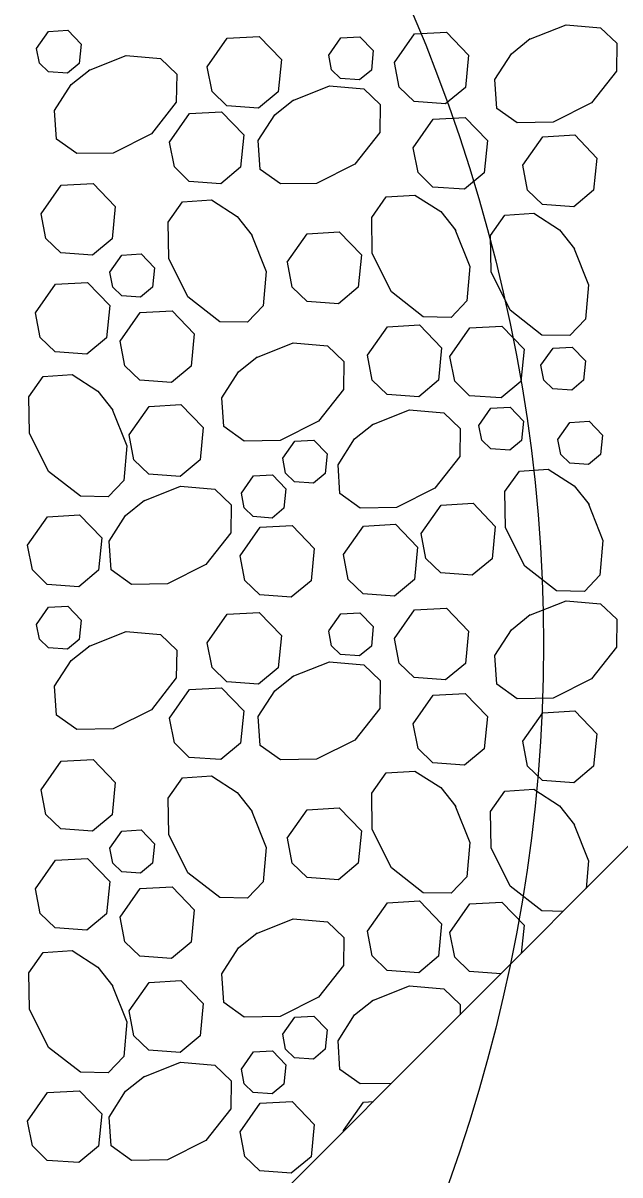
# Model space of a CAD drawing. Extents: x 636530 to 644067, y 294168 to 299122.
# Drawn here: x 640403.92 to 640411.94, y 295489.58 to 295505.04 of the extents above; entities that cross this region are included whole.
import ezdxf

# ---------------------------------------------------------------- set-up
doc = ezdxf.new("R2010")
doc.units = 0
doc.layers.add('1', color=7, linetype='Continuous')

msp = doc.modelspace()

# ---------------------------------------------------------------- linework, layer by layer
at = {"layer": '1'}
msp.add_line((640394.006, 295475.952), (640416.357, 295498.303), dxfattribs=at)
for points in [[(640404.104, 295504.696), (640404.265, 295504.925), (640404.523, 295504.94), (640404.702, 295504.754), (640404.676, 295504.494), (640404.517, 295504.362), (640404.262, 295504.38), (640404.143, 295504.496), (640404.104, 295504.696)], [(640408.907, 295504.508), (640409.176, 295504.891), (640409.605, 295504.915), (640409.903, 295504.606), (640409.86, 295504.172), (640409.595, 295503.952), (640409.171, 295503.982), (640408.972, 295504.176), (640408.907, 295504.508)], [(640410.711, 295504.814), (640411.214, 295505.013), (640411.676, 295504.974), (640411.896, 295504.765), (640411.889, 295504.39), (640411.556, 295503.964), (640411.041, 295503.706), (640410.555, 295503.698), (640410.282, 295503.892), (640410.256, 295504.278), (640410.478, 295504.624), (640410.732, 295504.827)], [(640406.394, 295504.45), (640406.663, 295504.833), (640407.092, 295504.857), (640407.391, 295504.548), (640407.347, 295504.114), (640407.082, 295503.893), (640406.658, 295503.924), (640406.459, 295504.118), (640406.394, 295504.45)], [(640408.025, 295504.607), (640408.187, 295504.837), (640408.444, 295504.852), (640408.624, 295504.666), (640408.598, 295504.406), (640408.439, 295504.273), (640408.184, 295504.292), (640408.064, 295504.408), (640408.026, 295504.607)], [(640404.801, 295504.401), (640405.304, 295504.6), (640405.766, 295504.561), (640405.985, 295504.352), (640405.978, 295503.977), (640405.645, 295503.551), (640405.13, 295503.293), (640404.644, 295503.285), (640404.371, 295503.479), (640404.345, 295503.865), (640404.567, 295504.211), (640404.821, 295504.414)], [(640407.534, 295503.994), (640408.037, 295504.194), (640408.499, 295504.154), (640408.718, 295503.945), (640408.711, 295503.57), (640408.378, 295503.144), (640407.863, 295502.886), (640407.377, 295502.878), (640407.104, 295503.072), (640407.078, 295503.459), (640407.3, 295503.805), (640407.554, 295504.007)], [(640405.888, 295503.438), (640406.157, 295503.821), (640406.586, 295503.845), (640406.885, 295503.536), (640406.841, 295503.102), (640406.576, 295502.881), (640406.152, 295502.912), (640405.953, 295503.106), (640405.888, 295503.438)], [(640409.16, 295503.363), (640409.429, 295503.746), (640409.858, 295503.77), (640410.156, 295503.461), (640410.113, 295503.027), (640409.848, 295502.806), (640409.424, 295502.837), (640409.225, 295503.03), (640409.16, 295503.363)], [(640410.63, 295503.129), (640410.899, 295503.511), (640411.328, 295503.536), (640411.627, 295503.226), (640411.583, 295502.793), (640411.318, 295502.572), (640410.894, 295502.603), (640410.695, 295502.796), (640410.63, 295503.129)], [(640404.163, 295502.478), (640404.432, 295502.861), (640404.862, 295502.885), (640405.16, 295502.576), (640405.117, 295502.142), (640404.852, 295501.922), (640404.428, 295501.952), (640404.228, 295502.146), (640404.164, 295502.478)], [(640406.986, 295502.208), (640407.186, 295501.705), (640407.146, 295501.243), (640406.937, 295501.023), (640406.562, 295501.03), (640406.136, 295501.364), (640405.878, 295501.879), (640405.87, 295502.364), (640406.064, 295502.638), (640406.451, 295502.663), (640406.797, 295502.442), (640406.999, 295502.188)], [(640409.719, 295502.273), (640409.919, 295501.77), (640409.879, 295501.308), (640409.67, 295501.088), (640409.295, 295501.095), (640408.869, 295501.429), (640408.611, 295501.944), (640408.603, 295502.429), (640408.797, 295502.703), (640409.184, 295502.729), (640409.53, 295502.507), (640409.732, 295502.253)], [(640411.314, 295502.029), (640411.513, 295501.526), (640411.473, 295501.064), (640411.264, 295500.844), (640410.889, 295500.851), (640410.463, 295501.185), (640410.206, 295501.7), (640410.197, 295502.185), (640410.391, 295502.459), (640410.778, 295502.485), (640411.124, 295502.263), (640411.327, 295502.009)], [(640407.469, 295501.828), (640407.738, 295502.21), (640408.168, 295502.235), (640408.466, 295501.925), (640408.423, 295501.492), (640408.158, 295501.271), (640407.734, 295501.302), (640407.534, 295501.495), (640407.47, 295501.828)], [(640405.087, 295501.694), (640405.249, 295501.924), (640405.506, 295501.939), (640405.685, 295501.753), (640405.66, 295501.493), (640405.5, 295501.36), (640405.246, 295501.379), (640405.126, 295501.495), (640405.088, 295501.694)], [(640404.088, 295501.15), (640404.357, 295501.532), (640404.786, 295501.557), (640405.085, 295501.248), (640405.042, 295500.814), (640404.776, 295500.593), (640404.352, 295500.624), (640404.153, 295500.817), (640404.088, 295501.15)], [(640405.224, 295500.77), (640405.493, 295501.153), (640405.923, 295501.177), (640406.221, 295500.868), (640406.178, 295500.434), (640405.913, 295500.213), (640405.489, 295500.244), (640405.289, 295500.438), (640405.225, 295500.77)], [(640408.546, 295500.581), (640408.814, 295500.963), (640409.244, 295500.988), (640409.542, 295500.678), (640409.499, 295500.245), (640409.234, 295500.024), (640408.81, 295500.055), (640408.611, 295500.248), (640408.546, 295500.58)], [(640409.652, 295500.564), (640409.921, 295500.947), (640410.35, 295500.971), (640410.649, 295500.662), (640410.605, 295500.228), (640410.34, 295500.008), (640409.916, 295500.038), (640409.717, 295500.232), (640409.652, 295500.564)], [(640407.046, 295500.546), (640407.549, 295500.745), (640408.011, 295500.705), (640408.23, 295500.496), (640408.223, 295500.121), (640407.89, 295499.695), (640407.375, 295499.438), (640406.889, 295499.429), (640406.616, 295499.623), (640406.59, 295500.01), (640406.812, 295500.356), (640407.066, 295500.558)], [(640410.875, 295500.446), (640411.037, 295500.676), (640411.294, 295500.69), (640411.473, 295500.505), (640411.447, 295500.245), (640411.288, 295500.112), (640411.034, 295500.131), (640410.914, 295500.247), (640410.875, 295500.446)], [(640405.115, 295499.866), (640405.315, 295499.363), (640405.275, 295498.9), (640405.066, 295498.681), (640404.691, 295498.688), (640404.265, 295499.021), (640404.008, 295499.536), (640403.999, 295500.022), (640404.193, 295500.295), (640404.58, 295500.321), (640404.926, 295500.099), (640405.128, 295499.845)], [(640405.344, 295499.512), (640405.613, 295499.894), (640406.042, 295499.919), (640406.341, 295499.609), (640406.298, 295499.176), (640406.032, 295498.955), (640405.608, 295498.986), (640405.409, 295499.179), (640405.344, 295499.512)], [(640408.606, 295499.647), (640409.109, 295499.846), (640409.571, 295499.806), (640409.791, 295499.598), (640409.784, 295499.223), (640409.451, 295498.796), (640408.936, 295498.539), (640408.45, 295498.53), (640408.177, 295498.725), (640408.151, 295499.111), (640408.373, 295499.457), (640408.627, 295499.66)], [(640410.043, 295499.639), (640410.204, 295499.869), (640410.462, 295499.883), (640410.641, 295499.698), (640410.615, 295499.437), (640410.456, 295499.305), (640410.202, 295499.324), (640410.082, 295499.44), (640410.043, 295499.639)], [(640411.102, 295499.45), (640411.264, 295499.679), (640411.521, 295499.694), (640411.7, 295499.508), (640411.674, 295499.248), (640411.515, 295499.116), (640411.261, 295499.134), (640411.141, 295499.25), (640411.102, 295499.45)], [(640407.408, 295499.198), (640407.569, 295499.427), (640407.827, 295499.442), (640408.006, 295499.256), (640407.98, 295498.996), (640407.821, 295498.864), (640407.566, 295498.882), (640407.447, 295498.998), (640407.408, 295499.198)], [(640411.509, 295498.597), (640411.708, 295498.094), (640411.668, 295497.631), (640411.459, 295497.412), (640411.084, 295497.419), (640410.658, 295497.752), (640410.401, 295498.267), (640410.392, 295498.753), (640410.586, 295499.026), (640410.973, 295499.052), (640411.319, 295498.83), (640411.522, 295498.576)], [(640406.853, 295498.731), (640407.014, 295498.961), (640407.272, 295498.975), (640407.451, 295498.79), (640407.425, 295498.53), (640407.266, 295498.397), (640407.011, 295498.416), (640406.892, 295498.532), (640406.853, 295498.731)], [(640405.532, 295498.622), (640406.035, 295498.822), (640406.497, 295498.782), (640406.717, 295498.573), (640406.71, 295498.198), (640406.376, 295497.772), (640405.861, 295497.514), (640405.376, 295497.506), (640405.103, 295497.7), (640405.077, 295498.087), (640405.298, 295498.432), (640405.552, 295498.635)], [(640409.265, 295498.187), (640409.534, 295498.569), (640409.963, 295498.594), (640410.262, 295498.284), (640410.219, 295497.851), (640409.953, 295497.63), (640409.53, 295497.661), (640409.33, 295497.854), (640409.265, 295498.187)], [(640403.981, 295498.032), (640404.25, 295498.415), (640404.68, 295498.439), (640404.978, 295498.13), (640404.935, 295497.696), (640404.67, 295497.476), (640404.246, 295497.506), (640404.046, 295497.7), (640403.982, 295498.032)], [(640406.835, 295497.891), (640407.104, 295498.273), (640407.533, 295498.298), (640407.832, 295497.988), (640407.788, 295497.554), (640407.523, 295497.334), (640407.099, 295497.365), (640406.9, 295497.558), (640406.835, 295497.89)], [(640408.222, 295497.906), (640408.491, 295498.289), (640408.921, 295498.313), (640409.219, 295498.004), (640409.176, 295497.57), (640408.911, 295497.35), (640408.487, 295497.38), (640408.287, 295497.574), (640408.223, 295497.906)], [(640404.104, 295496.97), (640404.265, 295497.199), (640404.523, 295497.214), (640404.702, 295497.028), (640404.676, 295496.768), (640404.517, 295496.636), (640404.262, 295496.654), (640404.143, 295496.77), (640404.104, 295496.97)], [(640408.907, 295496.782), (640409.176, 295497.165), (640409.605, 295497.189), (640409.903, 295496.88), (640409.86, 295496.446), (640409.595, 295496.226), (640409.171, 295496.256), (640408.972, 295496.45), (640408.907, 295496.782)], [(640410.711, 295497.088), (640411.214, 295497.288), (640411.676, 295497.248), (640411.896, 295497.039), (640411.889, 295496.664), (640411.556, 295496.238), (640411.041, 295495.98), (640410.555, 295495.972), (640410.282, 295496.166), (640410.256, 295496.553), (640410.478, 295496.899), (640410.732, 295497.101)], [(640406.394, 295496.724), (640406.663, 295497.107), (640407.092, 295497.131), (640407.391, 295496.822), (640407.347, 295496.388), (640407.082, 295496.168), (640406.658, 295496.198), (640406.459, 295496.392), (640406.394, 295496.724)], [(640408.025, 295496.882), (640408.187, 295497.111), (640408.444, 295497.126), (640408.624, 295496.94), (640408.598, 295496.68), (640408.439, 295496.548), (640408.184, 295496.566), (640408.064, 295496.682), (640408.026, 295496.881)], [(640404.801, 295496.675), (640405.304, 295496.875), (640405.766, 295496.835), (640405.985, 295496.626), (640405.978, 295496.251), (640405.645, 295495.825), (640405.13, 295495.567), (640404.644, 295495.559), (640404.371, 295495.753), (640404.345, 295496.14), (640404.567, 295496.486), (640404.821, 295496.688)], [(640407.534, 295496.269), (640408.037, 295496.468), (640408.499, 295496.428), (640408.718, 295496.219), (640408.711, 295495.844), (640408.378, 295495.418), (640407.863, 295495.161), (640407.377, 295495.152), (640407.104, 295495.346), (640407.078, 295495.733), (640407.3, 295496.079), (640407.554, 295496.281)], [(640405.888, 295495.712), (640406.157, 295496.095), (640406.586, 295496.119), (640406.885, 295495.81), (640406.841, 295495.376), (640406.576, 295495.156), (640406.152, 295495.186), (640405.953, 295495.38), (640405.888, 295495.712)], [(640409.16, 295495.637), (640409.429, 295496.02), (640409.858, 295496.044), (640410.156, 295495.735), (640410.113, 295495.301), (640409.848, 295495.081), (640409.424, 295495.111), (640409.225, 295495.305), (640409.16, 295495.637)], [(640410.63, 295495.403), (640410.899, 295495.785), (640411.328, 295495.81), (640411.627, 295495.501), (640411.583, 295495.067), (640411.318, 295494.846), (640410.894, 295494.877), (640410.695, 295495.07), (640410.63, 295495.403)], [(640404.163, 295494.752), (640404.432, 295495.135), (640404.862, 295495.159), (640405.16, 295494.85), (640405.117, 295494.416), (640404.852, 295494.196), (640404.428, 295494.226), (640404.228, 295494.42), (640404.164, 295494.752)], [(640406.986, 295494.482), (640407.186, 295493.979), (640407.146, 295493.517), (640406.937, 295493.297), (640406.562, 295493.305), (640406.136, 295493.638), (640405.878, 295494.153), (640405.87, 295494.639), (640406.064, 295494.912), (640406.451, 295494.938), (640406.797, 295494.716), (640406.999, 295494.462)], [(640409.719, 295494.547), (640409.919, 295494.044), (640409.879, 295493.582), (640409.67, 295493.363), (640409.295, 295493.37), (640408.869, 295493.703), (640408.611, 295494.218), (640408.603, 295494.704), (640408.797, 295494.977), (640409.184, 295495.003), (640409.53, 295494.781), (640409.732, 295494.527)], [(640411.175, 295493.12), (640410.889, 295493.126), (640410.463, 295493.459), (640410.206, 295493.974), (640410.197, 295494.46), (640410.391, 295494.733), (640410.778, 295494.759), (640411.124, 295494.537), (640411.327, 295494.283)], [(640407.469, 295494.102), (640407.738, 295494.484), (640408.168, 295494.509), (640408.466, 295494.199), (640408.423, 295493.766), (640408.158, 295493.545), (640407.734, 295493.576), (640407.534, 295493.769), (640407.47, 295494.102)], [(640411.314, 295494.303), (640411.513, 295493.8), (640411.481, 295493.427)], [(640405.087, 295493.969), (640405.249, 295494.198), (640405.506, 295494.213), (640405.685, 295494.027), (640405.66, 295493.767), (640405.5, 295493.635), (640405.246, 295493.653), (640405.126, 295493.769), (640405.088, 295493.969)], [(640404.088, 295493.424), (640404.357, 295493.807), (640404.786, 295493.831), (640405.085, 295493.522), (640405.042, 295493.088), (640404.776, 295492.867), (640404.352, 295492.898), (640404.153, 295493.092), (640404.088, 295493.424)], [(640405.224, 295493.044), (640405.493, 295493.427), (640405.923, 295493.451), (640406.221, 295493.142), (640406.178, 295492.708), (640405.913, 295492.488), (640405.489, 295492.518), (640405.289, 295492.712), (640405.225, 295493.044)], [(640408.546, 295492.855), (640408.814, 295493.237), (640409.244, 295493.262), (640409.542, 295492.952), (640409.499, 295492.519), (640409.234, 295492.298), (640408.81, 295492.329), (640408.611, 295492.522), (640408.546, 295492.855)], [(640409.652, 295492.838), (640409.921, 295493.221), (640410.35, 295493.246), (640410.649, 295492.936), (640410.611, 295492.557)], [(640407.046, 295492.82), (640407.549, 295493.019), (640408.011, 295492.979), (640408.23, 295492.77), (640408.223, 295492.395), (640407.89, 295491.969), (640407.375, 295491.712), (640406.889, 295491.703), (640406.616, 295491.897), (640406.59, 295492.284), (640406.812, 295492.63), (640407.066, 295492.833)], [(640410.336, 295492.282), (640409.916, 295492.313), (640409.717, 295492.506), (640409.652, 295492.838)], [(640405.115, 295492.14), (640405.315, 295491.637), (640405.275, 295491.175), (640405.066, 295490.955), (640404.691, 295490.962), (640404.265, 295491.295), (640404.008, 295491.81), (640403.999, 295492.296), (640404.193, 295492.569), (640404.58, 295492.595), (640404.926, 295492.373), (640405.128, 295492.119)], [(640405.344, 295491.786), (640405.613, 295492.168), (640406.042, 295492.193), (640406.341, 295491.883), (640406.298, 295491.45), (640406.032, 295491.229), (640405.608, 295491.26), (640405.409, 295491.453), (640405.344, 295491.786)], [(640408.606, 295491.921), (640409.109, 295492.121), (640409.571, 295492.081), (640409.791, 295491.872), (640409.789, 295491.734)], [(640408.866, 295490.812), (640408.45, 295490.805), (640408.177, 295490.999), (640408.151, 295491.386), (640408.373, 295491.731), (640408.627, 295491.934)], [(640407.408, 295491.472), (640407.569, 295491.702), (640407.827, 295491.716), (640408.006, 295491.531), (640407.98, 295491.27), (640407.821, 295491.138), (640407.566, 295491.156), (640407.447, 295491.272), (640407.408, 295491.472)], [(640406.853, 295491.005), (640407.014, 295491.235), (640407.272, 295491.25), (640407.451, 295491.064), (640407.425, 295490.804), (640407.266, 295490.671), (640407.011, 295490.69), (640406.892, 295490.806), (640406.853, 295491.005)], [(640405.532, 295490.896), (640406.035, 295491.096), (640406.497, 295491.056), (640406.717, 295490.847), (640406.71, 295490.472), (640406.376, 295490.046), (640405.861, 295489.788), (640405.376, 295489.78), (640405.103, 295489.974), (640405.077, 295490.361), (640405.298, 295490.707), (640405.552, 295490.909)], [(640403.981, 295490.307), (640404.25, 295490.689), (640404.68, 295490.714), (640404.978, 295490.404), (640404.935, 295489.971), (640404.67, 295489.75), (640404.246, 295489.781), (640404.046, 295489.974), (640403.982, 295490.307)], [(640406.835, 295490.165), (640407.104, 295490.547), (640407.533, 295490.572), (640407.832, 295490.262), (640407.788, 295489.829), (640407.523, 295489.608), (640407.099, 295489.639), (640406.9, 295489.832), (640406.835, 295490.165)], [(640408.222, 295490.181), (640408.491, 295490.563), (640408.625, 295490.571)], [(640408.225, 295490.17), (640408.223, 295490.18)]]:
    msp.add_lwpolyline(points, dxfattribs=at)
msp.add_ellipse((640355.391, 295496.701), major_axis=(-55.517, 0), ratio=0.608854, dxfattribs=at)

doc.saveas('drawing.dxf')
